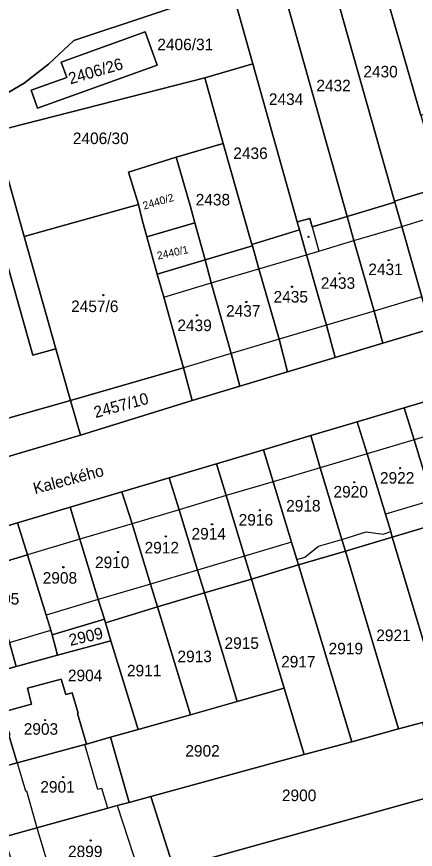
# Model space of a CAD drawing. Extents: x -596233 to -595156, y -1161235 to -1159375.
# Drawn here: x -595540.2 to -595481.6, y -1160657.3 to -1160534.7 of the extents above; entities that cross this region are included whole.
import ezdxf

# ---------------------------------------------------------------- set-up
doc = ezdxf.new("R2010")
doc.units = 0
for name, color, linetype in [('KN_CAR_KR', 7, 'Continuous'), ('KN_KULTURY', 7, 'Continuous'), ('KN_PARC_CIS_POZ', 7, 'Continuous'), ('KN_PARC_CIS_STAV', 7, 'Continuous'), ('KN_PARC_PLOCHA', 7, 'Continuous'), ('KN_ULICE', 7, 'Continuous'), ('parcely_l', 7, 'Continuous')]:
    doc.layers.add(name, color=color, linetype=linetype)

msp = doc.modelspace()

# ---------------------------------------------------------------- linework, layer by layer
at = {"layer": 'KN_CAR_KR'}
for points in [[(-595483.64, -1160565.62), (-595476.66, -1160563.47)], [(-595496.82, -1160565.68), (-595495.81, -1160569.24)], [(-595490.67, -1160567.71), (-595483.64, -1160565.62)], [(-595495.81, -1160569.24), (-595490.67, -1160567.71)], [(-595497.65, -1160569.78), (-595495.81, -1160569.24)], [(-595504.63, -1160571.85), (-595497.65, -1160569.78)], [(-595511.63, -1160573.93), (-595504.63, -1160571.85)], [(-595518.63, -1160576.01), (-595511.63, -1160573.93)], [(-595480.69, -1160576), (-595487.67, -1160578.08)], [(-595487.67, -1160578.08), (-595494.69, -1160580.16)], [(-595494.69, -1160580.16), (-595501.63, -1160582.23)], [(-595501.63, -1160582.23), (-595508.7, -1160584.33)], [(-595508.7, -1160584.33), (-595515.7, -1160586.41)], [(-595474.94, -1160594.95), (-595481.82, -1160597.01)], [(-595481.82, -1160597.01), (-595488.73, -1160599.07)], [(-595488.73, -1160599.07), (-595495.63, -1160601.12)], [(-595495.63, -1160601.12), (-595502.52, -1160603.18)], [(-595502.52, -1160603.18), (-595509.43, -1160605.23)], [(-595509.43, -1160605.23), (-595516.36, -1160607.3)], [(-595479.11, -1160605.92), (-595486.03, -1160607.97)], [(-595516.36, -1160607.3), (-595523.27, -1160609.36)], [(-595523.27, -1160609.36), (-595530.94, -1160611.65)], [(-595492.44, -1160611.68), (-595488.84, -1160610.56)], [(-595488.84, -1160610.56), (-595486.35, -1160610.88)], [(-595486.35, -1160610.88), (-595485.26, -1160610.53)], [(-595530.94, -1160611.65), (-595538.67, -1160613.95)], [(-595499.84, -1160612.08), (-595506.75, -1160614.14)], [(-595495.89, -1160612.68), (-595492.44, -1160611.68)], [(-595497.86, -1160614.3), (-595495.89, -1160612.68)], [(-595506.75, -1160614.14), (-595513.66, -1160616.2)], [(-595499.06, -1160614.65), (-595497.86, -1160614.3)], [(-595513.66, -1160616.2), (-595520.57, -1160618.25)], [(-595520.57, -1160618.25), (-595528.24, -1160620.53)], [(-595528.24, -1160620.53), (-595535.92, -1160622.82)], [(-595541.31, -1160626.87), (-595535.23, -1160625.01)], [(-595528.32, -1160648.5), (-595530.24, -1160641.87)], [(-595540.19, -1160644.55), (-595538.95, -1160648.69)], [(-595538.95, -1160648.69), (-595538.82, -1160648.65)], [(-595538.82, -1160648.65), (-595537.29, -1160654.14)], [(-595527.74, -1160648.31), (-595528.32, -1160648.5)], [(-595526.84, -1160651.23), (-595527.74, -1160648.31)], [(-595525.46, -1160650.85), (-595522.25, -1160660.76)], [(-595537.29, -1160654.14), (-595534.26, -1160664.22)]]:
    msp.add_lwpolyline(points, dxfattribs=at)
at = {"layer": 'KN_KULTURY'}
for centre, radius in [((-595497.35, -1160567.14), 0.09), ((-595497.35, -1160567.14), 0.0398), ((-595485.55, -1160570.59), 0.09), ((-595485.55, -1160570.59), 0.0398), ((-595492.79, -1160572.52), 0.09), ((-595492.79, -1160572.52), 0.0398), ((-595499.78, -1160574.49), 0.09), ((-595499.78, -1160574.49), 0.0398), ((-595527.49, -1160575.73), 0.09), ((-595527.49, -1160575.73), 0.0398), ((-595506.47, -1160576.73), 0.09), ((-595506.47, -1160576.73), 0.0398), ((-595513.72, -1160578.7), 0.09), ((-595513.72, -1160578.7), 0.0398), ((-595483.87, -1160601.2), 0.09), ((-595483.87, -1160601.2), 0.0398), ((-595490.63, -1160603.27), 0.09), ((-595490.63, -1160603.27), 0.0398), ((-595497.35, -1160605.38), 0.09), ((-595497.35, -1160605.38), 0.0398), ((-595504.49, -1160607.39), 0.09), ((-595504.49, -1160607.39), 0.0398), ((-595511.54, -1160609.45), 0.09), ((-595511.54, -1160609.45), 0.0398), ((-595518.31, -1160611.23), 0.09), ((-595518.31, -1160611.23), 0.0398), ((-595525.34, -1160613.54), 0.09), ((-595525.34, -1160613.54), 0.0398), ((-595533.39, -1160615.77), 0.09), ((-595533.39, -1160615.77), 0.0398), ((-595536.06, -1160638.27), 0.09), ((-595536.06, -1160638.27), 0.0398), ((-595533.41, -1160646.64), 0.09), ((-595533.41, -1160646.64), 0.0398), ((-595529.38, -1160655.98), 0.09), ((-595529.38, -1160655.98), 0.0398)]:
    msp.add_circle(centre, radius, dxfattribs=at)
at = {"layer": 'KN_PARC_PLOCHA'}
for points in [[(-595528.45, -1160470.12), (-595525.61, -1160478.19), (-595515.77, -1160474.76), (-595512.47, -1160482.74), (-595508.84, -1160491.32), (-595501.74, -1160528.22), (-595508.65, -1160530.5), (-595531.82, -1160538.27), (-595535.58, -1160541.75), (-595539.12, -1160544.54), (-595543.95, -1160547.34), (-595549.75, -1160549.87), (-595555.43, -1160552), (-595561.74, -1160553.47), (-595567.58, -1160554.18), (-595575.09, -1160554.1), (-595578.75, -1160553.74), (-595587.04, -1160551.18), (-595595.2, -1160531.16), (-595616.66, -1160478.48), (-595625.45, -1160456.9)], [(-595555.12, -1160603.52), (-595530.87, -1160596.35), (-595514.45, -1160591.24), (-595507.44, -1160589.13), (-595500.42, -1160587.02), (-595493.44, -1160584.92), (-595486.39, -1160582.81), (-595479.38, -1160580.7)], [(-595476.39, -1160590.26), (-595483.27, -1160592.31), (-595490.17, -1160594.36), (-595497.02, -1160596.4), (-595503.96, -1160598.47), (-595510.87, -1160600.53), (-595517.84, -1160602.6), (-595524.77, -1160604.66), (-595532.37, -1160606.92), (-595540.1, -1160609.22), (-595554.4, -1160613.5)]]:
    msp.add_lwpolyline(points, dxfattribs=at)
for points in [[(-595485.49, -1160533.11), (-595480.83, -1160549.27), (-595480.77, -1160549.46), (-595477.74, -1160559.79), (-595484.7, -1160561.89), (-595494.86, -1160525.94), (-595488.16, -1160523.84)], [(-595484.7, -1160561.89), (-595484.65, -1160562.03), (-595491.67, -1160564.15), (-595501.74, -1160528.22), (-595494.86, -1160525.94)], [(-595468.67, -1160544.51), (-595474.06, -1160546.58), (-595480.83, -1160549.27), (-595485.49, -1160533.11), (-595468.37, -1160527.63), (-595466.42, -1160527), (-595462.48, -1160536.17), (-595470.65, -1160539.34)], [(-595491.67, -1160564.15), (-595496.82, -1160565.68), (-595497.17, -1160564.46), (-595499.01, -1160564.92), (-595505.53, -1160541.68), (-595508.65, -1160530.5), (-595501.74, -1160528.22)], [(-595505.53, -1160541.68), (-595512.56, -1160543.76), (-595543.49, -1160551.67), (-595573.13, -1160561.44), (-595574.69, -1160555.59), (-595575.09, -1160554.1), (-595567.58, -1160554.18), (-595561.74, -1160553.47), (-595555.43, -1160552), (-595549.75, -1160549.87), (-595543.95, -1160547.34), (-595539.12, -1160544.54), (-595535.58, -1160541.75), (-595531.82, -1160538.27), (-595508.65, -1160530.5)], [(-595519.6, -1160541.88), (-595521.37, -1160536.99), (-595533.7, -1160541.44), (-595532.89, -1160543.7), (-595538.11, -1160545.56), (-595537.16, -1160548.22)], [(-595519.6, -1160541.88), (-595537.16, -1160548.22), (-595538.11, -1160545.56), (-595532.89, -1160543.7), (-595533.7, -1160541.44), (-595521.37, -1160536.99)], [(-595499.01, -1160564.92), (-595498.68, -1160566.12), (-595505.65, -1160568.26), (-595509.87, -1160553.41), (-595512.56, -1160543.76), (-595505.53, -1160541.68)], [(-595509.87, -1160553.41), (-595516.78, -1160555.43), (-595523.81, -1160557.64), (-595522.33, -1160562.38), (-595539.15, -1160567.09), (-595543.49, -1160551.67), (-595512.56, -1160543.76)], [(-595539.15, -1160567.09), (-595534.48, -1160583.61), (-595537.85, -1160584.57), (-595544.53, -1160560.99), (-595562.95, -1160566.22), (-595554.12, -1160597.39), (-595532.33, -1160591.21), (-595530.87, -1160596.35), (-595555.12, -1160603.52), (-595557.96, -1160599.9), (-595564.92, -1160577.3), (-595570.83, -1160579.04), (-595571.23, -1160577.72), (-595572.93, -1160571.61), (-595575.61, -1160562.26), (-595573.13, -1160561.44), (-595543.49, -1160551.67)], [(-595505.65, -1160568.26), (-595505.59, -1160568.46), (-595512.55, -1160570.52), (-595514.03, -1160565.07), (-595514.72, -1160562.54), (-595516.78, -1160555.43), (-595509.87, -1160553.41)], [(-595514.03, -1160565.07), (-595521.11, -1160567.15), (-595521.81, -1160564.63), (-595522.33, -1160562.38), (-595523.81, -1160557.64), (-595516.78, -1160555.43), (-595514.72, -1160562.54)], [(-595472.38, -1160578.62), (-595479.38, -1160580.7), (-595480.69, -1160576), (-595483.64, -1160565.62), (-595484.65, -1160562.03), (-595484.7, -1160561.89), (-595477.74, -1160559.79), (-595476.66, -1160563.47), (-595473.67, -1160573.91)], [(-595534.48, -1160583.61), (-595532.33, -1160591.21), (-595554.12, -1160597.39), (-595562.95, -1160566.22), (-595544.53, -1160560.99), (-595537.85, -1160584.57)], [(-595521.11, -1160567.15), (-595519.58, -1160572.62), (-595518.63, -1160576.01), (-595515.7, -1160586.41), (-595532.33, -1160591.21), (-595534.48, -1160583.61), (-595539.15, -1160567.09), (-595522.33, -1160562.38), (-595521.81, -1160564.63)], [(-595479.38, -1160580.7), (-595486.39, -1160582.81), (-595487.67, -1160578.08), (-595490.67, -1160567.71), (-595491.67, -1160564.15), (-595484.65, -1160562.03), (-595483.64, -1160565.62), (-595480.69, -1160576)], [(-595486.39, -1160582.81), (-595493.44, -1160584.92), (-595494.69, -1160580.16), (-595497.65, -1160569.78), (-595498.68, -1160566.12), (-595499.01, -1160564.92), (-595497.17, -1160564.46), (-595496.82, -1160565.68), (-595491.67, -1160564.15), (-595490.67, -1160567.71), (-595487.67, -1160578.08)], [(-595512.55, -1160570.52), (-595519.58, -1160572.62), (-595521.11, -1160567.15), (-595514.03, -1160565.07)], [(-595493.44, -1160584.92), (-595500.42, -1160587.02), (-595501.63, -1160582.23), (-595504.63, -1160571.85), (-595505.59, -1160568.46), (-595505.65, -1160568.26), (-595498.68, -1160566.12), (-595497.65, -1160569.78), (-595494.69, -1160580.16)], [(-595500.42, -1160587.02), (-595507.44, -1160589.13), (-595508.7, -1160584.33), (-595511.63, -1160573.93), (-595512.55, -1160570.52), (-595505.59, -1160568.46), (-595504.63, -1160571.85), (-595501.63, -1160582.23)], [(-595507.44, -1160589.13), (-595514.45, -1160591.24), (-595515.7, -1160586.41), (-595518.63, -1160576.01), (-595519.58, -1160572.62), (-595512.55, -1160570.52), (-595511.63, -1160573.93), (-595508.7, -1160584.33)], [(-595514.45, -1160591.24), (-595530.87, -1160596.35), (-595532.33, -1160591.21), (-595515.7, -1160586.41)], [(-595471.23, -1160607.23), (-595478.11, -1160609.29), (-595479.11, -1160605.92), (-595481.82, -1160597.01), (-595483.27, -1160592.31), (-595476.39, -1160590.26), (-595474.94, -1160594.95), (-595472.23, -1160603.87)], [(-595478.11, -1160609.29), (-595485.02, -1160611.35), (-595485.26, -1160610.53), (-595486.03, -1160607.97), (-595488.73, -1160599.07), (-595490.17, -1160594.36), (-595483.27, -1160592.31), (-595481.82, -1160597.01), (-595479.11, -1160605.92)], [(-595485.02, -1160611.35), (-595491.92, -1160613.42), (-595492.44, -1160611.68), (-595495.63, -1160601.12), (-595497.02, -1160596.4), (-595490.17, -1160594.36), (-595488.73, -1160599.07), (-595486.03, -1160607.97), (-595485.26, -1160610.53)], [(-595491.92, -1160613.42), (-595498.83, -1160615.43), (-595499.06, -1160614.65), (-595499.84, -1160612.08), (-595502.52, -1160603.18), (-595503.96, -1160598.47), (-595497.02, -1160596.4), (-595495.63, -1160601.12), (-595492.44, -1160611.68)], [(-595498.83, -1160615.43), (-595505.73, -1160617.54), (-595506.75, -1160614.14), (-595509.43, -1160605.23), (-595510.87, -1160600.53), (-595503.96, -1160598.47), (-595502.52, -1160603.18), (-595499.84, -1160612.08), (-595499.06, -1160614.65)], [(-595505.73, -1160617.54), (-595512.65, -1160619.53), (-595513.66, -1160616.2), (-595516.36, -1160607.3), (-595517.84, -1160602.6), (-595510.87, -1160600.53), (-595509.43, -1160605.23), (-595506.75, -1160614.14)], [(-595512.65, -1160619.53), (-595519.54, -1160621.62), (-595520.57, -1160618.25), (-595523.27, -1160609.36), (-595524.77, -1160604.66), (-595517.84, -1160602.6), (-595516.36, -1160607.3), (-595513.66, -1160616.2)], [(-595519.54, -1160621.62), (-595527.19, -1160623.94), (-595527.35, -1160623.43), (-595528.24, -1160620.53), (-595530.94, -1160611.65), (-595532.37, -1160606.92), (-595524.77, -1160604.66), (-595523.27, -1160609.36), (-595520.57, -1160618.25)], [(-595527.35, -1160623.43), (-595535.04, -1160625.7), (-595535.23, -1160625.01), (-595535.92, -1160622.82), (-595538.67, -1160613.95), (-595540.1, -1160609.22), (-595532.37, -1160606.92), (-595530.94, -1160611.65), (-595528.24, -1160620.53)], [(-595538.67, -1160613.95), (-595548.34, -1160616.83), (-595545.51, -1160626.61), (-595541.69, -1160625.53), (-595541.31, -1160626.87), (-595540.33, -1160630.39), (-595548.73, -1160632.69), (-595554.4, -1160613.5), (-595540.1, -1160609.22)], [(-595470.27, -1160635.79), (-595477.13, -1160637.66), (-595485.02, -1160611.35), (-595478.11, -1160609.29)], [(-595477.13, -1160637.66), (-595480.58, -1160638.61), (-595484.1, -1160639.57), (-595491.92, -1160613.42), (-595485.02, -1160611.35)], [(-595535.04, -1160625.7), (-595534.23, -1160628.73), (-595540.33, -1160630.39), (-595541.31, -1160626.87), (-595541.69, -1160625.53), (-595545.51, -1160626.61), (-595548.34, -1160616.83), (-595538.67, -1160613.95), (-595535.92, -1160622.82), (-595535.23, -1160625.01)], [(-595484.1, -1160639.57), (-595490.99, -1160641.45), (-595498.83, -1160615.43), (-595491.92, -1160613.42)], [(-595490.99, -1160641.45), (-595497.96, -1160643.35), (-595500.9, -1160633.57), (-595505.73, -1160617.54), (-595498.83, -1160615.43)], [(-595500.9, -1160633.57), (-595507.82, -1160635.53), (-595512.65, -1160619.53), (-595505.73, -1160617.54)], [(-595507.82, -1160635.53), (-595514.71, -1160637.48), (-595519.54, -1160621.62), (-595512.65, -1160619.53)], [(-595514.71, -1160637.48), (-595522.38, -1160639.65), (-595526.38, -1160626.58), (-595527.19, -1160623.94), (-595519.54, -1160621.62)], [(-595527.19, -1160623.94), (-595526.38, -1160626.58), (-595534.23, -1160628.73), (-595535.04, -1160625.7), (-595527.35, -1160623.43)], [(-595522.38, -1160639.65), (-595526.43, -1160640.79), (-595529.98, -1160641.8), (-595531.32, -1160637.31), (-595531.2, -1160637.25), (-595532.09, -1160634.26), (-595533.04, -1160634.52), (-595533.68, -1160632.22), (-595538.67, -1160633.58), (-595538.08, -1160635.92), (-595538.8, -1160636.11), (-595542.35, -1160637.09), (-595541.24, -1160640.44), (-595541.41, -1160640.49), (-595540.19, -1160644.55), (-595544.87, -1160645.82), (-595548.73, -1160632.69), (-595540.33, -1160630.39), (-595534.23, -1160628.73), (-595526.38, -1160626.58)], [(-595529.98, -1160641.8), (-595530.24, -1160641.87), (-595540.19, -1160644.55), (-595541.41, -1160640.49), (-595541.24, -1160640.44), (-595542.35, -1160637.09), (-595538.8, -1160636.11), (-595538.08, -1160635.92), (-595538.67, -1160633.58), (-595533.68, -1160632.22), (-595533.04, -1160634.52), (-595532.09, -1160634.26), (-595531.2, -1160637.25), (-595531.32, -1160637.31)], [(-595497.96, -1160643.35), (-595520.51, -1160649.51), (-595523.72, -1160650.38), (-595526.43, -1160640.79), (-595522.38, -1160639.65), (-595514.71, -1160637.48), (-595507.82, -1160635.53), (-595500.9, -1160633.57)], [(-595477.62, -1160649.06), (-595514.83, -1160659.44), (-595517.38, -1160659.35), (-595520.51, -1160649.51), (-595497.96, -1160643.35), (-595490.99, -1160641.45), (-595484.1, -1160639.57), (-595480.58, -1160638.61)], [(-595523.72, -1160650.38), (-595525.46, -1160650.85), (-595526.84, -1160651.23), (-595537.29, -1160654.14), (-595542.04, -1160655.44), (-595544.87, -1160645.82), (-595540.19, -1160644.55), (-595530.24, -1160641.87), (-595529.98, -1160641.8), (-595526.43, -1160640.79)], [(-595517.38, -1160659.35), (-595522.25, -1160660.76), (-595534.26, -1160664.22), (-595539.03, -1160665.6), (-595542.04, -1160655.44), (-595537.29, -1160654.14), (-595526.84, -1160651.23), (-595525.46, -1160650.85), (-595523.72, -1160650.38), (-595520.51, -1160649.51)], [(-595475.29, -1160657.28), (-595475.17, -1160657.69), (-595485.85, -1160660.76), (-595491.27, -1160662.31), (-595497.51, -1160664.11), (-595514.29, -1160668.92), (-595517.38, -1160659.35), (-595514.83, -1160659.44), (-595477.62, -1160649.06)]]:
    msp.add_lwpolyline(points, close=True, dxfattribs=at)
at = {"layer": 'parcely_l'}
for points in [[(-595484.7, -1160561.89), (-595494.86, -1160525.94)], [(-595501.74, -1160528.22), (-595491.67, -1160564.15)], [(-595575.09, -1160554.1), (-595567.58, -1160554.18), (-595561.74, -1160553.47), (-595555.43, -1160552), (-595549.75, -1160549.87), (-595543.95, -1160547.34), (-595539.12, -1160544.54), (-595535.58, -1160541.75), (-595531.82, -1160538.27), (-595508.65, -1160530.5)], [(-595505.53, -1160541.68), (-595508.65, -1160530.5)], [(-595485.49, -1160533.11), (-595480.83, -1160549.27)], [(-595519.6, -1160541.88), (-595537.16, -1160548.22), (-595538.11, -1160545.56), (-595532.89, -1160543.7), (-595533.7, -1160541.44), (-595521.37, -1160536.99), (-595519.6, -1160541.88)], [(-595512.56, -1160543.76), (-595505.53, -1160541.68)], [(-595499.01, -1160564.92), (-595505.53, -1160541.68)], [(-595512.56, -1160543.76), (-595543.49, -1160551.67)], [(-595509.87, -1160553.41), (-595512.56, -1160543.76)], [(-595543.49, -1160551.67), (-595539.15, -1160567.09)], [(-595516.78, -1160555.43), (-595509.87, -1160553.41)], [(-595505.65, -1160568.26), (-595509.87, -1160553.41)], [(-595522.33, -1160562.38), (-595523.81, -1160557.64), (-595516.78, -1160555.43)], [(-595516.78, -1160555.43), (-595514.72, -1160562.54), (-595514.03, -1160565.07)], [(-595477.74, -1160559.79), (-595484.7, -1160561.89)], [(-595532.33, -1160591.21), (-595554.12, -1160597.39), (-595562.95, -1160566.22), (-595544.53, -1160560.99), (-595537.85, -1160584.57), (-595534.48, -1160583.61)], [(-595484.7, -1160561.89), (-595484.65, -1160562.03)], [(-595539.15, -1160567.09), (-595522.33, -1160562.38)], [(-595521.11, -1160567.15), (-595521.81, -1160564.63), (-595522.33, -1160562.38)], [(-595491.67, -1160564.15), (-595484.65, -1160562.03)], [(-595484.65, -1160562.03), (-595483.64, -1160565.62), (-595480.69, -1160576), (-595479.38, -1160580.7)], [(-595491.67, -1160564.15), (-595496.82, -1160565.68), (-595497.17, -1160564.46), (-595499.01, -1160564.92)], [(-595486.39, -1160582.81), (-595487.67, -1160578.08), (-595490.67, -1160567.71), (-595491.67, -1160564.15)], [(-595514.03, -1160565.07), (-595521.11, -1160567.15)], [(-595512.55, -1160570.52), (-595514.03, -1160565.07)], [(-595499.01, -1160564.92), (-595498.68, -1160566.12)], [(-595498.68, -1160566.12), (-595505.65, -1160568.26)], [(-595498.68, -1160566.12), (-595497.65, -1160569.78), (-595494.69, -1160580.16), (-595493.44, -1160584.92)], [(-595539.15, -1160567.09), (-595534.48, -1160583.61)], [(-595521.11, -1160567.15), (-595519.58, -1160572.62)], [(-595505.59, -1160568.46), (-595512.55, -1160570.52)], [(-595505.59, -1160568.46), (-595505.65, -1160568.26)], [(-595500.42, -1160587.02), (-595501.63, -1160582.23), (-595504.63, -1160571.85), (-595505.59, -1160568.46)], [(-595519.58, -1160572.62), (-595512.55, -1160570.52)], [(-595512.55, -1160570.52), (-595511.63, -1160573.93), (-595508.7, -1160584.33), (-595507.44, -1160589.13)], [(-595515.7, -1160586.41), (-595518.63, -1160576.01), (-595519.58, -1160572.62)], [(-595530.87, -1160596.35), (-595555.12, -1160603.52), (-595557.96, -1160599.9), (-595564.92, -1160577.3), (-595570.83, -1160579.04)], [(-595479.38, -1160580.7), (-595486.39, -1160582.81)], [(-595534.48, -1160583.61), (-595532.33, -1160591.21)], [(-595493.44, -1160584.92), (-595486.39, -1160582.81)], [(-595493.44, -1160584.92), (-595500.42, -1160587.02)], [(-595532.33, -1160591.21), (-595515.7, -1160586.41)], [(-595514.45, -1160591.24), (-595515.7, -1160586.41)], [(-595507.44, -1160589.13), (-595500.42, -1160587.02)], [(-595507.44, -1160589.13), (-595514.45, -1160591.24)], [(-595532.33, -1160591.21), (-595530.87, -1160596.35)], [(-595514.45, -1160591.24), (-595530.87, -1160596.35)], [(-595476.39, -1160590.26), (-595483.27, -1160592.31)], [(-595490.17, -1160594.36), (-595483.27, -1160592.31)], [(-595483.27, -1160592.31), (-595481.82, -1160597.01), (-595479.11, -1160605.92), (-595478.11, -1160609.29)], [(-595497.02, -1160596.4), (-595490.17, -1160594.36)], [(-595490.17, -1160594.36), (-595488.73, -1160599.07), (-595486.03, -1160607.97), (-595485.26, -1160610.53), (-595485.02, -1160611.35)], [(-595503.96, -1160598.47), (-595497.02, -1160596.4)], [(-595491.92, -1160613.42), (-595492.44, -1160611.68), (-595495.63, -1160601.12), (-595497.02, -1160596.4)], [(-595510.87, -1160600.53), (-595503.96, -1160598.47)], [(-595503.96, -1160598.47), (-595502.52, -1160603.18), (-595499.84, -1160612.08), (-595499.06, -1160614.65), (-595498.83, -1160615.43)], [(-595510.87, -1160600.53), (-595517.84, -1160602.6)], [(-595505.73, -1160617.54), (-595506.75, -1160614.14), (-595509.43, -1160605.23), (-595510.87, -1160600.53)], [(-595524.77, -1160604.66), (-595517.84, -1160602.6)], [(-595517.84, -1160602.6), (-595516.36, -1160607.3), (-595513.66, -1160616.2), (-595512.65, -1160619.53)], [(-595532.37, -1160606.92), (-595524.77, -1160604.66)], [(-595519.54, -1160621.62), (-595520.57, -1160618.25), (-595523.27, -1160609.36), (-595524.77, -1160604.66)], [(-595540.1, -1160609.22), (-595532.37, -1160606.92)], [(-595527.35, -1160623.43), (-595528.24, -1160620.53), (-595530.94, -1160611.65), (-595532.37, -1160606.92)], [(-595554.4, -1160613.5), (-595540.1, -1160609.22)], [(-595538.67, -1160613.95), (-595540.1, -1160609.22)], [(-595485.02, -1160611.35), (-595478.11, -1160609.29)], [(-595485.02, -1160611.35), (-595491.92, -1160613.42)], [(-595477.13, -1160637.66), (-595485.02, -1160611.35)], [(-595540.33, -1160630.39), (-595541.31, -1160626.87), (-595541.69, -1160625.53), (-595545.51, -1160626.61), (-595548.34, -1160616.83), (-595538.67, -1160613.95)], [(-595538.67, -1160613.95), (-595535.92, -1160622.82), (-595535.23, -1160625.01), (-595535.04, -1160625.7)], [(-595491.92, -1160613.42), (-595498.83, -1160615.43)], [(-595484.1, -1160639.57), (-595491.92, -1160613.42)], [(-595498.83, -1160615.43), (-595505.73, -1160617.54)], [(-595498.83, -1160615.43), (-595490.99, -1160641.45)], [(-595512.65, -1160619.53), (-595505.73, -1160617.54)], [(-595505.73, -1160617.54), (-595500.9, -1160633.57)], [(-595512.65, -1160619.53), (-595519.54, -1160621.62)], [(-595507.82, -1160635.53), (-595512.65, -1160619.53)], [(-595527.19, -1160623.94), (-595519.54, -1160621.62)], [(-595519.54, -1160621.62), (-595514.71, -1160637.48)], [(-595527.35, -1160623.43), (-595535.04, -1160625.7)], [(-595527.19, -1160623.94), (-595527.35, -1160623.43)], [(-595526.38, -1160626.58), (-595527.19, -1160623.94)], [(-595535.04, -1160625.7), (-595534.23, -1160628.73)], [(-595534.23, -1160628.73), (-595526.38, -1160626.58)], [(-595522.38, -1160639.65), (-595526.38, -1160626.58)], [(-595534.23, -1160628.73), (-595540.33, -1160630.39)], [(-595529.98, -1160641.8), (-595531.32, -1160637.31), (-595531.2, -1160637.25), (-595532.09, -1160634.26), (-595533.04, -1160634.52), (-595533.68, -1160632.22), (-595538.67, -1160633.58), (-595538.08, -1160635.92), (-595538.8, -1160636.11), (-595542.35, -1160637.09), (-595541.24, -1160640.44), (-595541.41, -1160640.49), (-595540.19, -1160644.55)], [(-595507.82, -1160635.53), (-595500.9, -1160633.57)], [(-595500.9, -1160633.57), (-595497.96, -1160643.35)], [(-595514.71, -1160637.48), (-595507.82, -1160635.53)], [(-595514.71, -1160637.48), (-595522.38, -1160639.65)], [(-595484.1, -1160639.57), (-595480.58, -1160638.61)], [(-595526.43, -1160640.79), (-595522.38, -1160639.65)], [(-595490.99, -1160641.45), (-595484.1, -1160639.57)], [(-595529.98, -1160641.8), (-595526.43, -1160640.79)], [(-595526.43, -1160640.79), (-595523.72, -1160650.38)], [(-595497.96, -1160643.35), (-595490.99, -1160641.45)], [(-595540.19, -1160644.55), (-595530.24, -1160641.87), (-595529.98, -1160641.8)], [(-595520.51, -1160649.51), (-595497.96, -1160643.35)], [(-595544.87, -1160645.82), (-595540.19, -1160644.55)], [(-595520.51, -1160649.51), (-595523.72, -1160650.38)], [(-595517.38, -1160659.35), (-595520.51, -1160649.51)], [(-595477.62, -1160649.06), (-595514.83, -1160659.44), (-595517.38, -1160659.35)], [(-595523.72, -1160650.38), (-595525.46, -1160650.85), (-595526.84, -1160651.23), (-595537.29, -1160654.14), (-595542.04, -1160655.44)]]:
    msp.add_lwpolyline(points, dxfattribs=at)

# ---------------------------------------------------------------- texts
at = {"layer": 'KN_PARC_CIS_POZ'}
for s, p in [('2406/31', (-595519.5666, -1160539.69)), ('2430', (-595489.2766, -1160543.69)), ('2432', (-595496.1866, -1160545.73)), ('2434', (-595503.1666, -1160547.74)), ('2406/30', (-595531.9866, -1160553.5)), ('2436', (-595508.3966, -1160555.7)), ('2438', (-595513.9266, -1160562.53)), ('2921', (-595487.3766, -1160626.64)), ('2915', (-595509.6866, -1160627.78)), ('2919', (-595494.3866, -1160628.59)), ('2913', (-595516.6066, -1160629.74)), ('2917', (-595501.3666, -1160630.52)), ('2911', (-595524.0266, -1160631.83)), ('2904', (-595532.7066, -1160632.54)), ('2902', (-595515.4466, -1160643.64)), ('2900', (-595501.2466, -1160650.19))]:
    msp.add_text(s, height=1.7, dxfattribs=at).set_placement(p)
for s, height, rotation, p in [('2406/26', 1.7, 16.288246, (-595532.3492, -1160544.7193)), ('2440/2', 1.14, 16.500911, (-595521.5069, -1160563.1574)), ('2440/1', 1.14, 12.183917, (-595519.4772, -1160570.5117)), ('2457/10', 1.7, 15.163905, (-595528.6393, -1160593.8223)), ('2909', 1.7, 12.78141, (-595532.3494, -1160627.3495))]:
    msp.add_text(s, height=height, rotation=rotation, dxfattribs=at).set_placement(p)
at = {"layer": 'KN_PARC_CIS_STAV'}
for s, p in [('2431', (-595488.5466, -1160572.78)), ('2433', (-595495.5366, -1160574.8)), ('2435', (-595502.4766, -1160576.82)), ('2457/6', (-595532.2366, -1160578.22)), ('2437', (-595509.4666, -1160578.9)), ('2439', (-595516.6166, -1160581.02)), ('2922', (-595486.8366, -1160603.47)), ('2920', (-595493.6666, -1160605.51)), ('2918', (-595500.6266, -1160607.57)), ('2916', (-595507.6066, -1160609.64)), ('2914', (-595514.5366, -1160611.69)), ('2912', (-595521.4366, -1160613.74)), ('2910', (-595528.7266, -1160615.9)), ('2908', (-595536.4166, -1160618.19)), ('2905', (-595544.9166, -1160621.26)), ('2903', (-595539.2066, -1160640.42)), ('2901', (-595536.7666, -1160648.94)), ('2899', (-595532.6966, -1160658.45))]:
    msp.add_text(s, height=1.7, dxfattribs=at).set_placement(p)
at = {"layer": 'KN_ULICE'}
msp.add_text('Kaleckého', height=1.7, rotation=14.913663, dxfattribs=at).set_placement((-595537.5584, -1160605.0259))

doc.saveas('drawing.dxf')
